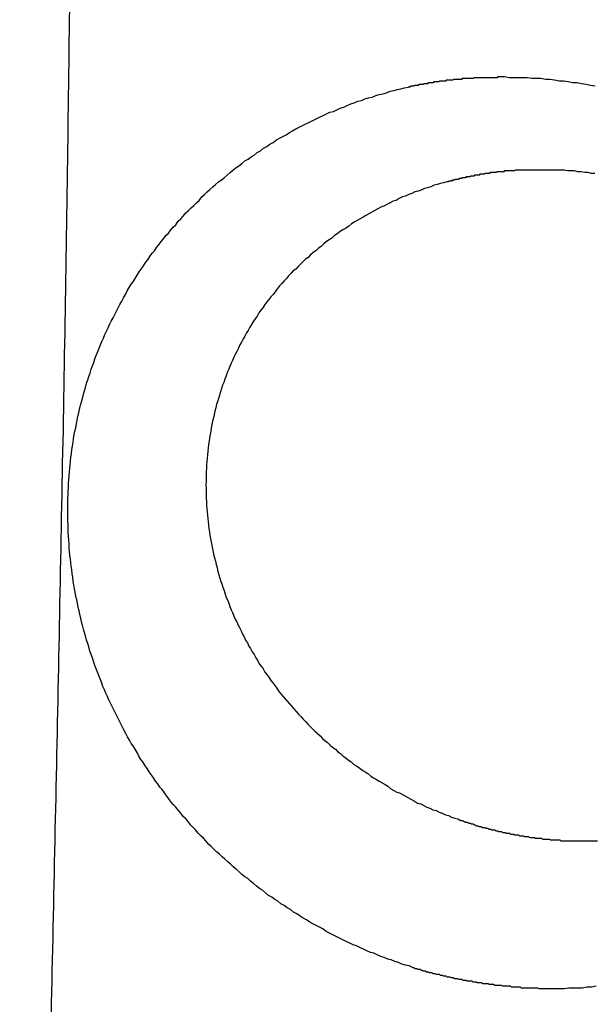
# Model space of a CAD drawing. Header units: millimetres. Extents: x 11979 to 37895, y 18730 to 47884.
# Tile 539 of 656: x 36250.1 to 36250.785, y 43871.835 to 43873.008. Entities that reach past the tile are written whole.
import ezdxf

# ---------------------------------------------------------------- set-up
doc = ezdxf.new("R2010")
doc.units = ezdxf.units.MM
for name, color, linetype in [('-LI-WIDOK', 2, 'Continuous'), ('-WYMIAR', 8, 'Continuous'), ('PROJEKTOWANE', 5, 'Continuous')]:
    doc.layers.add(name, color=color, linetype=linetype)
doc.styles.get("Standard").update_dxf_attribs({"font": 'arial.ttf'})
doc.dimstyles.new('CZA-KROPKA-50', dxfattribs={"dimtxt": 12, "dimasz": 1, "dimexe": 2, "dimexo": 25, "dimgap": 4, "dimtad": 1, "dimdec": 1, "dimrnd": 0.5, "dimzin": 9, "dimdsep": 46, "dimtxsty": 'Standard', "dimblk": 'CZA-KROPKA', "dimblk1": 'CZA-KROPKA', "dimblk2": 'CZA-KROPKA', "dimsah": 1, "dimcen": -20, "dimse1": 1, "dimse2": 1, "dimclrd": 8, "dimclre": 8, "dimclrt": 9, "dimadec": 0, "dimazin": 0, "dimtfac": 1, "dimtdec": 1, "dimtmove": 1, "dimatfit": 3, "dimldrblk": 'CZA-KROPKA', "dimfxl": 1, "dimtolj": 1, "dimtzin": 9, "dimarcsym": 0})

# ---------------------------------------------------------------- blocks, each defined once
blk = doc.blocks.new('CZA-KROPKA')
at = {"layer": '-WYMIAR', "linetype": 'ByBlock'}
for p, q in [((0, 10), (0, -10)), ((5, 0), (-5, 0))]:
    blk.add_line(p, q, dxfattribs=at)
at = {"layer": '-WYMIAR', "linetype": 'ByBlock', "const_width": 2.5}
blk.add_lwpolyline([(-1.25, 0, 1), (1.25, 0, 1)], format="xyb", close=True, dxfattribs=at)
blk = doc.blocks.new('*D2741')
at = {"layer": '-LI-WIDOK', "color": 8, "lineweight": -2}
blk.add_line((36466.8966, 45107.4301), (36466.8966, 43687.4301), dxfattribs=at)
at = {"layer": 'Defpoints', "color": 0}
for p in [(35203.3994, 45108.4301), (36312.9262, 43686.4301), (36466.8966, 43686.4301)]:
    blk.add_point(p, dxfattribs=at)
at = {"layer": '-LI-WIDOK', "color": 8, "lineweight": -2}
for p, rotation in [((36466.8966, 45108.4301), 90), ((36466.8966, 43686.4301), 270)]:
    blk.add_blockref('CZA-KROPKA', p, dxfattribs=dict(at, rotation=rotation))
at = {"layer": '-LI-WIDOK', "color": 9, "insert": (36456.872, 44397.4301), "char_height": 12, "attachment_point": 5, "rotation": 90}
blk.add_mtext('\\A1;1422', dxfattribs=at)
blk = doc.blocks.new('*D2762')
at = {"layer": '-LI-WIDOK', "color": 8, "lineweight": -2}
blk.add_line((34613.9262, 43532.4629), (36311.9262, 43532.4629), dxfattribs=at)
at = {"layer": 'Defpoints', "color": 0}
for p in [(34612.9262, 43960.4735), (36312.9262, 43636.4735), (36312.9262, 43532.4629)]:
    blk.add_point(p, dxfattribs=at)
at = {"layer": '-LI-WIDOK', "color": 8, "lineweight": -2, "rotation": 180}
blk.add_blockref('CZA-KROPKA', (34612.9262, 43532.4629), dxfattribs=at)
at = {"layer": '-LI-WIDOK', "color": 8, "lineweight": -2}
blk.add_blockref('CZA-KROPKA', (36312.9262, 43532.4629), dxfattribs=at)
at = {"layer": '-LI-WIDOK', "color": 9, "insert": (35462.9262, 43542.5898), "char_height": 12, "attachment_point": 5}
blk.add_mtext('\\A1;1700', dxfattribs=at)
blk = doc.blocks.new('*D2763')
at = {"layer": '-LI-WIDOK', "color": 8, "lineweight": -2}
blk.add_line((34132.9262, 43502.2041), (36311.9262, 43502.2041), dxfattribs=at)
at = {"layer": 'Defpoints', "color": 0}
for p in [(34131.9262, 43960.4735), (36312.9262, 43636.4735), (36312.9262, 43502.2041)]:
    blk.add_point(p, dxfattribs=at)
at = {"layer": '-LI-WIDOK', "color": 8, "lineweight": -2, "rotation": 180}
blk.add_blockref('CZA-KROPKA', (34131.9262, 43502.2041), dxfattribs=at)
at = {"layer": '-LI-WIDOK', "color": 8, "lineweight": -2}
blk.add_blockref('CZA-KROPKA', (36312.9262, 43502.2041), dxfattribs=at)
at = {"layer": '-LI-WIDOK', "color": 9, "insert": (35222.4262, 43512.331), "char_height": 12, "attachment_point": 5}
blk.add_mtext('\\A1;2181', dxfattribs=at)
blk = doc.blocks.new('Pisuar NOVA PRO ze zintegrowanym ceramicznym sitkiem')
for points in [[(0.024243, -0.24193, 0), (0.024243, -0.241876, 0), (0.024243, -0.241822, 0), (0.024243, -0.241769, 0), (0.024253, -0.241715, 0), (0.024253, -0.241661, 0), (0.024253, -0.241607, 0), (0.024253, -0.241553, 0), (0.024263, -0.241499, 0), (0.024263, -0.241445, 0), (0.024273, -0.241391, 0)], [(0.034993, -0.241403, 0), (0.035003, -0.241457, 0), (0.035013, -0.24151, 0), (0.035023, -0.241563, 0), (0.035033, -0.241617, 0), (0.035033, -0.241671, 0), (0.035043, -0.241724, 0), (0.035053, -0.241778, 0), (0.035053, -0.241832, 0), (0.035063, -0.241886, 0), (0.035073, -0.24194, 0), (0.035073, -0.241994, 0), (0.035083, -0.242048, 0), (0.035083, -0.242102, 0), (0.035083, -0.242156, 0), (0.035093, -0.24221, 0), (0.035093, -0.242265, 0), (0.035093, -0.242319, 0), (0.035093, -0.242373, 0), (0.035093, -0.242427, 0), (0.035103, -0.242481, 0), (0.035103, -0.242535, 0)], [(0.026003, -0.241535, 0), (0.026003, -0.241495, 0), (0.026003, -0.241455, 0), (0.026003, -0.241414, 0), (0.026003, -0.241373, 0)], [(0.033953, -0.241404, 0), (0.033953, -0.241445, 0), (0.033963, -0.241486, 0), (0.033963, -0.241526, 0), (0.033973, -0.241567, 0), (0.033973, -0.241608, 0), (0.033983, -0.241649, 0), (0.033983, -0.241689, 0), (0.033983, -0.24173, 0), (0.033993, -0.241771, 0), (0.033993, -0.241812, 0), (0.033993, -0.241853, 0), (0.033993, -0.241894, 0), (0.033993, -0.241935, 0), (0.033993, -0.241976, 0), (0.033993, -0.242017, 0), (0.033993, -0.242058, 0), (0.033993, -0.242099, 0), (0.033993, -0.24214, 0), (0.033993, -0.242181, 0)], [(0.026263, -0.243036, 0), (0.026253, -0.243025, 0), (0.026253, -0.243014, 0), (0.026243, -0.243002, 0), (0.026243, -0.242991, 0), (0.026243, -0.242979, 0), (0.026233, -0.242968, 0), (0.026233, -0.242957, 0), (0.026223, -0.242945, 0), (0.026223, -0.242934, 0), (0.026223, -0.242922, 0), (0.026213, -0.242911, 0), (0.026213, -0.2429, 0), (0.026213, -0.242888, 0), (0.026203, -0.242877, 0), (0.026203, -0.242865, 0), (0.026203, -0.242854, 0), (0.026193, -0.242842, 0), (0.026193, -0.242831, 0), (0.026183, -0.242819, 0), (0.026183, -0.242807, 0), (0.026183, -0.242796, 0), (0.026173, -0.242784, 0), (0.026173, -0.242773, 0), (0.026173, -0.242761, 0), (0.026163, -0.24275, 0), (0.026163, -0.242738, 0), (0.026163, -0.242726, 0), (0.026163, -0.242715, 0), (0.026153, -0.242703, 0), (0.026153, -0.242691, 0), (0.026153, -0.24268, 0), (0.026143, -0.242668, 0), (0.026143, -0.242656, 0), (0.026143, -0.242645, 0), (0.026133, -0.242633, 0), (0.026133, -0.242621, 0), (0.026133, -0.24261, 0), (0.026133, -0.242598, 0), (0.026123, -0.242586, 0), (0.026123, -0.242575, 0), (0.026123, -0.242563, 0), (0.026113, -0.242551, 0), (0.026113, -0.242539, 0), (0.026113, -0.242527, 0), (0.026113, -0.242516, 0), (0.026103, -0.242504, 0), (0.026103, -0.242492, 0), (0.026103, -0.24248, 0), (0.026103, -0.242469, 0), (0.026093, -0.242457, 0), (0.026093, -0.242445, 0), (0.026093, -0.242433, 0), (0.026093, -0.242421, 0), (0.026083, -0.242409, 0), (0.026083, -0.242398, 0), (0.026083, -0.242386, 0), (0.026083, -0.242374, 0), (0.026073, -0.242362, 0), (0.026073, -0.24235, 0), (0.026073, -0.242338, 0), (0.026073, -0.242326, 0), (0.026073, -0.242314, 0), (0.026063, -0.242303, 0), (0.026063, -0.242291, 0), (0.026063, -0.242279, 0), (0.026063, -0.242267, 0), (0.026063, -0.242255, 0), (0.026053, -0.242243, 0), (0.026053, -0.242231, 0), (0.026053, -0.242219, 0), (0.026053, -0.242207, 0), (0.026053, -0.242195, 0), (0.026043, -0.242183, 0), (0.026043, -0.242171, 0), (0.026043, -0.242159, 0), (0.026043, -0.242147, 0), (0.026043, -0.242136, 0), (0.026043, -0.242124, 0), (0.026033, -0.242112, 0), (0.026033, -0.2421, 0), (0.026033, -0.242088, 0), (0.026033, -0.242076, 0), (0.026033, -0.242064, 0), (0.026033, -0.242052, 0), (0.026033, -0.24204, 0), (0.026023, -0.242028, 0), (0.026023, -0.242016, 0), (0.026023, -0.242004, 0), (0.026023, -0.241992, 0), (0.026023, -0.24198, 0), (0.026023, -0.241968, 0), (0.026023, -0.241956, 0), (0.026023, -0.241944, 0), (0.026013, -0.241932, 0), (0.026013, -0.24192, 0), (0.026013, -0.241908, 0), (0.026013, -0.241896, 0), (0.026013, -0.241884, 0), (0.026013, -0.241872, 0), (0.026013, -0.24186, 0), (0.026013, -0.241848, 0), (0.026013, -0.241836, 0), (0.026013, -0.241824, 0), (0.026003, -0.241812, 0), (0.026003, -0.2418, 0), (0.026003, -0.241788, 0), (0.026003, -0.241776, 0), (0.026003, -0.241764, 0), (0.026003, -0.241752, 0), (0.026003, -0.24174, 0), (0.026003, -0.241728, 0), (0.026003, -0.241716, 0), (0.026003, -0.241704, 0), (0.026003, -0.241691, 0), (0.026003, -0.241679, 0), (0.026003, -0.241667, 0), (0.026003, -0.241655, 0), (0.026003, -0.241643, 0), (0.026003, -0.241631, 0), (0.026003, -0.241619, 0), (0.026003, -0.241607, 0), (0.026003, -0.241595, 0), (0.026003, -0.241583, 0), (0.026003, -0.241571, 0), (0.026003, -0.241559, 0), (0.026003, -0.241547, 0), (0.026003, -0.241535, 0)], [(0.024493, -0.243577, 0), (0.024493, -0.243564, 0), (0.024483, -0.243552, 0), (0.024483, -0.243539, 0), (0.024483, -0.243527, 0), (0.024473, -0.243514, 0), (0.024473, -0.243501, 0), (0.024473, -0.243489, 0), (0.024463, -0.243476, 0), (0.024463, -0.243464, 0), (0.024453, -0.243451, 0), (0.024453, -0.243438, 0), (0.024453, -0.243426, 0), (0.024443, -0.243413, 0), (0.024443, -0.2434, 0), (0.024443, -0.243388, 0), (0.024433, -0.243375, 0), (0.024433, -0.243362, 0), (0.024433, -0.243349, 0), (0.024423, -0.243337, 0), (0.024423, -0.243324, 0), (0.024423, -0.243311, 0), (0.024413, -0.243298, 0), (0.024413, -0.243286, 0), (0.024413, -0.243273, 0), (0.024413, -0.24326, 0), (0.024403, -0.243247, 0), (0.024403, -0.243234, 0), (0.024403, -0.243222, 0), (0.024393, -0.243209, 0), (0.024393, -0.243196, 0), (0.024393, -0.243183, 0), (0.024383, -0.24317, 0), (0.024383, -0.243157, 0), (0.024383, -0.243145, 0), (0.024383, -0.243132, 0), (0.024373, -0.243119, 0), (0.024373, -0.243106, 0), (0.024373, -0.243093, 0), (0.024363, -0.24308, 0), (0.024363, -0.243067, 0), (0.024363, -0.243054, 0), (0.024363, -0.243041, 0), (0.024353, -0.243028, 0), (0.024353, -0.243016, 0), (0.024353, -0.243003, 0), (0.024353, -0.24299, 0), (0.024343, -0.242977, 0), (0.024343, -0.242964, 0), (0.024343, -0.242951, 0), (0.024343, -0.242938, 0), (0.024333, -0.242925, 0), (0.024333, -0.242912, 0), (0.024333, -0.242899, 0), (0.024333, -0.242886, 0), (0.024333, -0.242873, 0), (0.024323, -0.24286, 0), (0.024323, -0.242847, 0), (0.024323, -0.242834, 0), (0.024323, -0.242821, 0), (0.024313, -0.242808, 0), (0.024313, -0.242795, 0), (0.024313, -0.242782, 0), (0.024313, -0.242769, 0), (0.024313, -0.242756, 0), (0.024303, -0.242743, 0), (0.024303, -0.24273, 0), (0.024303, -0.242717, 0), (0.024303, -0.242704, 0), (0.024303, -0.242691, 0), (0.024303, -0.242677, 0), (0.024293, -0.242664, 0), (0.024293, -0.242651, 0), (0.024293, -0.242638, 0), (0.024293, -0.242625, 0), (0.024293, -0.242612, 0), (0.024283, -0.242599, 0), (0.024283, -0.242586, 0), (0.024283, -0.242573, 0), (0.024283, -0.24256, 0), (0.024283, -0.242547, 0), (0.024283, -0.242534, 0), (0.024283, -0.24252, 0), (0.024273, -0.242507, 0), (0.024273, -0.242494, 0), (0.024273, -0.242481, 0), (0.024273, -0.242468, 0), (0.024273, -0.242455, 0), (0.024273, -0.242442, 0), (0.024273, -0.242429, 0), (0.024273, -0.242416, 0), (0.024263, -0.242402, 0), (0.024263, -0.242389, 0), (0.024263, -0.242376, 0), (0.024263, -0.242363, 0), (0.024263, -0.24235, 0), (0.024263, -0.242337, 0), (0.024263, -0.242324, 0), (0.024263, -0.242311, 0), (0.024263, -0.242297, 0), (0.024253, -0.242284, 0), (0.024253, -0.242271, 0), (0.024253, -0.242258, 0), (0.024253, -0.242245, 0), (0.024253, -0.242232, 0), (0.024253, -0.242219, 0), (0.024253, -0.242205, 0), (0.024253, -0.242192, 0), (0.024253, -0.242179, 0), (0.024253, -0.242166, 0), (0.024253, -0.242153, 0), (0.024253, -0.24214, 0), (0.024253, -0.242127, 0), (0.024253, -0.242114, 0), (0.024253, -0.2421, 0), (0.024253, -0.242087, 0), (0.024243, -0.242074, 0), (0.024243, -0.242061, 0), (0.024243, -0.242048, 0), (0.024243, -0.242035, 0), (0.024243, -0.242022, 0), (0.024243, -0.242008, 0), (0.024243, -0.241995, 0), (0.024243, -0.241982, 0), (0.024243, -0.241969, 0), (0.024243, -0.241956, 0), (0.024243, -0.241943, 0), (0.024243, -0.24193, 0)], [(0.033993, -0.242181, 0), (0.033993, -0.242189, 0), (0.033993, -0.242197, 0), (0.033993, -0.242204, 0), (0.033993, -0.242212, 0), (0.033993, -0.24222, 0), (0.033993, -0.242228, 0), (0.033993, -0.242236, 0), (0.033993, -0.242244, 0), (0.033993, -0.242252, 0), (0.033993, -0.24226, 0), (0.033993, -0.242268, 0), (0.033993, -0.242276, 0), (0.033993, -0.242284, 0), (0.033993, -0.242291, 0), (0.033993, -0.242299, 0), (0.033993, -0.242307, 0), (0.033993, -0.242315, 0), (0.033993, -0.242323, 0), (0.033993, -0.242331, 0), (0.033993, -0.242339, 0), (0.033993, -0.242347, 0), (0.033993, -0.242355, 0), (0.033983, -0.242362, 0), (0.033983, -0.24237, 0), (0.033983, -0.242378, 0), (0.033983, -0.242386, 0), (0.033983, -0.242394, 0), (0.033983, -0.242402, 0), (0.033983, -0.24241, 0), (0.033983, -0.242418, 0), (0.033983, -0.242426, 0), (0.033983, -0.242433, 0), (0.033983, -0.242441, 0), (0.033983, -0.242449, 0), (0.033983, -0.242457, 0), (0.033983, -0.242465, 0), (0.033983, -0.242473, 0), (0.033983, -0.242481, 0), (0.033973, -0.242488, 0), (0.033973, -0.242496, 0), (0.033973, -0.242504, 0), (0.033973, -0.242512, 0), (0.033973, -0.24252, 0), (0.033973, -0.242528, 0), (0.033973, -0.242536, 0), (0.033973, -0.242543, 0), (0.033973, -0.242551, 0), (0.033973, -0.242559, 0), (0.033973, -0.242567, 0), (0.033973, -0.242575, 0), (0.033963, -0.242583, 0), (0.033963, -0.24259, 0), (0.033963, -0.242598, 0), (0.033963, -0.242606, 0), (0.033963, -0.242614, 0), (0.033963, -0.242622, 0), (0.033963, -0.24263, 0), (0.033963, -0.242637, 0), (0.033963, -0.242645, 0), (0.033963, -0.242653, 0), (0.033953, -0.242661, 0), (0.033953, -0.242669, 0), (0.033953, -0.242676, 0), (0.033953, -0.242684, 0), (0.033953, -0.242692, 0), (0.033953, -0.2427, 0), (0.033953, -0.242708, 0), (0.033953, -0.242715, 0), (0.033943, -0.242723, 0), (0.033943, -0.242731, 0), (0.033943, -0.242739, 0), (0.033943, -0.242746, 0), (0.033943, -0.242754, 0), (0.033943, -0.242762, 0), (0.033943, -0.24277, 0), (0.033943, -0.242777, 0), (0.033933, -0.242785, 0), (0.033933, -0.242793, 0), (0.033933, -0.242801, 0), (0.033933, -0.242808, 0), (0.033933, -0.242816, 0), (0.033933, -0.242824, 0), (0.033933, -0.242832, 0), (0.033933, -0.242839, 0), (0.033923, -0.242847, 0), (0.033923, -0.242855, 0), (0.033923, -0.242863, 0), (0.033923, -0.24287, 0), (0.033923, -0.242878, 0), (0.033923, -0.242886, 0), (0.033913, -0.242893, 0), (0.033913, -0.242901, 0), (0.033913, -0.242909, 0), (0.033913, -0.242917, 0), (0.033913, -0.242924, 0), (0.033913, -0.242932, 0), (0.033913, -0.24294, 0), (0.033903, -0.242947, 0), (0.033903, -0.242955, 0), (0.033903, -0.242963, 0), (0.033903, -0.24297, 0), (0.033903, -0.242978, 0), (0.033903, -0.242986, 0), (0.033893, -0.242993, 0), (0.033893, -0.243001, 0), (0.033893, -0.243009, 0), (0.033893, -0.243016, 0), (0.033893, -0.243024, 0), (0.033883, -0.243031, 0), (0.033883, -0.243039, 0), (0.033883, -0.243047, 0), (0.033883, -0.243054, 0), (0.033883, -0.243062, 0), (0.033883, -0.24307, 0), (0.033873, -0.243077, 0), (0.033873, -0.243085, 0), (0.033873, -0.243092, 0), (0.033873, -0.2431, 0), (0.033873, -0.243107, 0), (0.033863, -0.243115, 0), (0.033863, -0.243123, 0), (0.033863, -0.24313, 0), (0.033863, -0.243138, 0), (0.033863, -0.243145, 0), (0.033853, -0.243153, 0), (0.033853, -0.24316, 0), (0.033853, -0.243168, 0)], [(0.035103, -0.242535, 0), (0.035103, -0.242544, 0), (0.035103, -0.242553, 0), (0.035103, -0.242562, 0), (0.035093, -0.24257, 0), (0.035093, -0.242579, 0), (0.035093, -0.242588, 0), (0.035093, -0.242596, 0), (0.035093, -0.242605, 0), (0.035093, -0.242614, 0), (0.035093, -0.242622, 0), (0.035093, -0.242631, 0), (0.035093, -0.24264, 0), (0.035093, -0.242649, 0), (0.035093, -0.242657, 0), (0.035093, -0.242666, 0), (0.035093, -0.242675, 0), (0.035093, -0.242683, 0), (0.035093, -0.242692, 0), (0.035093, -0.242701, 0), (0.035093, -0.242709, 0), (0.035093, -0.242718, 0), (0.035093, -0.242727, 0), (0.035093, -0.242736, 0), (0.035093, -0.242744, 0), (0.035093, -0.242753, 0), (0.035093, -0.242762, 0), (0.035093, -0.24277, 0), (0.035093, -0.242779, 0), (0.035093, -0.242788, 0), (0.035093, -0.242796, 0), (0.035093, -0.242805, 0), (0.035093, -0.242814, 0), (0.035093, -0.242822, 0), (0.035093, -0.242831, 0), (0.035093, -0.24284, 0), (0.035093, -0.242848, 0), (0.035083, -0.242857, 0), (0.035083, -0.242866, 0), (0.035083, -0.242874, 0), (0.035083, -0.242883, 0), (0.035083, -0.242892, 0), (0.035083, -0.2429, 0), (0.035083, -0.242909, 0), (0.035083, -0.242918, 0), (0.035083, -0.242926, 0), (0.035083, -0.242935, 0), (0.035083, -0.242944, 0), (0.035083, -0.242952, 0), (0.035083, -0.242961, 0), (0.035083, -0.24297, 0), (0.035083, -0.242978, 0), (0.035083, -0.242987, 0), (0.035073, -0.242996, 0), (0.035073, -0.243004, 0), (0.035073, -0.243013, 0), (0.035073, -0.243022, 0), (0.035073, -0.24303, 0), (0.035073, -0.243039, 0), (0.035073, -0.243047, 0), (0.035073, -0.243056, 0), (0.035073, -0.243065, 0), (0.035073, -0.243073, 0), (0.035073, -0.243082, 0), (0.035073, -0.243091, 0), (0.035063, -0.243099, 0), (0.035063, -0.243108, 0), (0.035063, -0.243117, 0), (0.035063, -0.243125, 0), (0.035063, -0.243134, 0), (0.035063, -0.243142, 0), (0.035063, -0.243151, 0), (0.035063, -0.24316, 0), (0.035063, -0.243168, 0), (0.035063, -0.243177, 0), (0.035053, -0.243185, 0), (0.035053, -0.243194, 0), (0.035053, -0.243203, 0), (0.035053, -0.243211, 0), (0.035053, -0.24322, 0), (0.035053, -0.243228, 0), (0.035053, -0.243237, 0), (0.035053, -0.243245, 0), (0.035053, -0.243254, 0), (0.035043, -0.243263, 0), (0.035043, -0.243271, 0), (0.035043, -0.24328, 0), (0.035043, -0.243288, 0), (0.035043, -0.243297, 0), (0.035043, -0.243305, 0), (0.035043, -0.243314, 0), (0.035043, -0.243323, 0), (0.035033, -0.243331, 0), (0.035033, -0.24334, 0), (0.035033, -0.243348, 0), (0.035033, -0.243357, 0), (0.035033, -0.243365, 0), (0.035033, -0.243374, 0), (0.035033, -0.243382, 0), (0.035033, -0.243391, 0), (0.035023, -0.2434, 0), (0.035023, -0.243408, 0), (0.035023, -0.243417, 0), (0.035023, -0.243425, 0), (0.035023, -0.243434, 0), (0.035023, -0.243442, 0), (0.035013, -0.243451, 0), (0.035013, -0.243459, 0), (0.035013, -0.243468, 0), (0.035013, -0.243476, 0), (0.035013, -0.243485, 0), (0.035013, -0.243493, 0), (0.035013, -0.243502, 0), (0.035003, -0.24351, 0), (0.035003, -0.243519, 0), (0.035003, -0.243527, 0), (0.035003, -0.243536, 0), (0.035003, -0.243544, 0), (0.035003, -0.243553, 0), (0.034993, -0.243561, 0), (0.034993, -0.243569, 0), (0.034993, -0.243578, 0), (0.034993, -0.243586, 0), (0.034993, -0.243595, 0), (0.034993, -0.243603, 0), (0.034983, -0.243612, 0), (0.034983, -0.24362, 0), (0.034983, -0.243629, 0)], [(0.033853, -0.243169, 0), (0.033843, -0.243207, 0), (0.033833, -0.243246, 0), (0.033823, -0.243284, 0), (0.033813, -0.243322, 0), (0.033793, -0.24336, 0), (0.033783, -0.243398, 0), (0.033773, -0.243436, 0), (0.033753, -0.243474, 0), (0.033743, -0.243512, 0), (0.033733, -0.243549, 0), (0.033713, -0.243587, 0), (0.033703, -0.243624, 0), (0.033683, -0.243662, 0), (0.033673, -0.243699, 0), (0.033653, -0.243736, 0), (0.033633, -0.243773, 0), (0.033623, -0.24381, 0), (0.033603, -0.243846, 0), (0.033583, -0.243883, 0), (0.033563, -0.243919, 0), (0.033553, -0.243955, 0), (0.033533, -0.243991, 0), (0.033513, -0.244027, 0), (0.033493, -0.244063, 0), (0.033473, -0.244098, 0), (0.033453, -0.244133, 0), (0.033433, -0.244168, 0), (0.033413, -0.244203, 0), (0.033393, -0.244238, 0), (0.033373, -0.244273, 0), (0.033353, -0.244307, 0), (0.033323, -0.244341, 0), (0.033303, -0.244375, 0), (0.033283, -0.244408, 0), (0.033263, -0.244442, 0), (0.033233, -0.244475, 0), (0.033213, -0.244508, 0), (0.033183, -0.244541, 0), (0.033163, -0.244573, 0), (0.033143, -0.244605, 0), (0.033113, -0.244637, 0), (0.033083, -0.244669, 0), (0.033063, -0.2447, 0), (0.033033, -0.244731, 0), (0.033013, -0.244762, 0), (0.032983, -0.244793, 0), (0.032953, -0.244823, 0), (0.032933, -0.244853, 0), (0.032903, -0.244883, 0), (0.032873, -0.244912, 0), (0.032843, -0.244941, 0), (0.032813, -0.24497, 0), (0.032793, -0.244999, 0), (0.032763, -0.245027, 0), (0.032733, -0.245055, 0), (0.032703, -0.245082, 0), (0.032673, -0.245109, 0), (0.032643, -0.245136, 0), (0.032613, -0.245163, 0), (0.032583, -0.245189, 0), (0.032543, -0.245214, 0), (0.032513, -0.24524, 0), (0.032483, -0.245265, 0), (0.032453, -0.24529, 0), (0.032423, -0.245314, 0), (0.032393, -0.245338, 0), (0.032353, -0.245362, 0), (0.032323, -0.245385, 0), (0.032293, -0.245408, 0), (0.032253, -0.245431, 0), (0.032223, -0.245453, 0), (0.032193, -0.245475, 0), (0.032153, -0.245496, 0), (0.032123, -0.245517, 0), (0.032083, -0.245538, 0), (0.032053, -0.245558, 0), (0.032013, -0.245578, 0), (0.031983, -0.245597, 0), (0.031943, -0.245617, 0), (0.031913, -0.245635, 0), (0.031873, -0.245654, 0), (0.031833, -0.245672, 0), (0.031803, -0.245689, 0), (0.031763, -0.245706, 0), (0.031723, -0.245723, 0), (0.031693, -0.245739, 0), (0.031653, -0.245755, 0), (0.031613, -0.245771, 0), (0.031583, -0.245786, 0), (0.031543, -0.245801, 0), (0.031503, -0.245815, 0), (0.031463, -0.245829, 0), (0.031433, -0.245842, 0), (0.031393, -0.245855, 0), (0.031353, -0.245868, 0), (0.031313, -0.24588, 0), (0.031273, -0.245891, 0), (0.031233, -0.245903, 0), (0.031203, -0.245913, 0), (0.031163, -0.245924, 0), (0.031123, -0.245934, 0), (0.031083, -0.245943, 0), (0.031043, -0.245952, 0), (0.031003, -0.245961, 0), (0.030963, -0.245969, 0), (0.030923, -0.245977, 0), (0.030883, -0.245984, 0), (0.030843, -0.245991, 0), (0.030803, -0.245997, 0), (0.030763, -0.246003, 0), (0.030723, -0.246008, 0), (0.030683, -0.246013, 0), (0.030643, -0.246018, 0), (0.030603, -0.246022, 0), (0.030563, -0.246026, 0), (0.030523, -0.246029, 0), (0.030483, -0.246032, 0), (0.030443, -0.246034, 0), (0.030403, -0.246036, 0), (0.030363, -0.246038, 0), (0.030323, -0.246039, 0), (0.030283, -0.246039, 0), (0.030243, -0.24604, 0), (0.030203, -0.246039, 0), (0.030163, -0.246039, 0), (0.030123, -0.246038, 0), (0.030083, -0.246036, 0), (0.030043, -0.246034, 0), (0.030003, -0.246032, 0), (0.029963, -0.246029, 0), (0.029923, -0.246026, 0), (0.029883, -0.246022, 0), (0.029843, -0.246018, 0), (0.029803, -0.246014, 0), (0.029763, -0.246009, 0), (0.029723, -0.246004, 0), (0.029683, -0.245998, 0), (0.029643, -0.245992, 0), (0.029603, -0.245985, 0), (0.029563, -0.245978, 0), (0.029523, -0.245971, 0), (0.029483, -0.245963, 0), (0.029443, -0.245955, 0), (0.029403, -0.245946, 0), (0.029373, -0.245937, 0), (0.029333, -0.245928, 0), (0.029293, -0.245918, 0), (0.029253, -0.245908, 0), (0.029213, -0.245897, 0), (0.029173, -0.245886, 0), (0.029133, -0.245875, 0), (0.029093, -0.245863, 0), (0.029063, -0.245851, 0), (0.029023, -0.245838, 0), (0.028983, -0.245825, 0), (0.028943, -0.245812, 0), (0.028903, -0.245798, 0), (0.028873, -0.245784, 0), (0.028833, -0.245769, 0), (0.028793, -0.245754, 0), (0.028753, -0.245739, 0), (0.028723, -0.245723, 0), (0.028683, -0.245707, 0), (0.028643, -0.245691, 0), (0.028613, -0.245674, 0), (0.028573, -0.245657, 0), (0.028543, -0.24564, 0), (0.028503, -0.245622, 0), (0.028463, -0.245604, 0), (0.028433, -0.245585, 0), (0.028393, -0.245567, 0), (0.028363, -0.245547, 0), (0.028323, -0.245528, 0), (0.028293, -0.245508, 0), (0.028253, -0.245488, 0), (0.028223, -0.245467, 0), (0.028183, -0.245447, 0), (0.028153, -0.245425, 0), (0.028113, -0.245404, 0), (0.028083, -0.245382, 0), (0.028053, -0.24536, 0), (0.028013, -0.245337, 0), (0.027983, -0.245315, 0), (0.027953, -0.245292, 0), (0.027913, -0.245268, 0), (0.027883, -0.245245, 0), (0.027853, -0.245221, 0), (0.027823, -0.245196, 0), (0.027783, -0.245172, 0), (0.027753, -0.245147, 0), (0.027723, -0.245121, 0), (0.027693, -0.245096, 0), (0.027663, -0.24507, 0), (0.027633, -0.245044, 0), (0.027603, -0.245018, 0), (0.027573, -0.244991, 0), (0.027543, -0.244964, 0), (0.027513, -0.244937, 0), (0.027483, -0.24491, 0), (0.027453, -0.244882, 0), (0.027423, -0.244854, 0), (0.027393, -0.244826, 0), (0.027363, -0.244797, 0), (0.027333, -0.244768, 0), (0.027303, -0.244739, 0), (0.027283, -0.24471, 0), (0.027253, -0.24468, 0), (0.027223, -0.244651, 0), (0.027193, -0.244621, 0), (0.027173, -0.24459, 0), (0.027143, -0.24456, 0), (0.027113, -0.244529, 0), (0.027093, -0.244498, 0), (0.027063, -0.244467, 0), (0.027043, -0.244436, 0), (0.027013, -0.244404, 0), (0.026993, -0.244372, 0), (0.026963, -0.24434, 0), (0.026943, -0.244308, 0), (0.026913, -0.244276, 0), (0.026893, -0.244243, 0), (0.026873, -0.24421, 0), (0.026843, -0.244177, 0), (0.026823, -0.244144, 0), (0.026803, -0.244111, 0), (0.026773, -0.244077, 0), (0.026753, -0.244043, 0), (0.026733, -0.244009, 0), (0.026713, -0.243975, 0), (0.026693, -0.243941, 0), (0.026673, -0.243906, 0), (0.026653, -0.243872, 0), (0.026623, -0.243837, 0), (0.026603, -0.243802, 0), (0.026583, -0.243767, 0), (0.026573, -0.243732, 0), (0.026553, -0.243696, 0), (0.026533, -0.243661, 0), (0.026513, -0.243625, 0), (0.026493, -0.243589, 0), (0.026473, -0.243553, 0), (0.026453, -0.243517, 0), (0.026443, -0.243481, 0), (0.026423, -0.243444, 0), (0.026403, -0.243408, 0), (0.026393, -0.243371, 0), (0.026373, -0.243335, 0), (0.026363, -0.243298, 0), (0.026343, -0.243261, 0), (0.026333, -0.243224, 0), (0.026313, -0.243186, 0), (0.026303, -0.243149, 0), (0.026283, -0.243112, 0), (0.026273, -0.243074, 0), (0.026263, -0.243037, 0)], [(0.024493, -0.243578, 0), (0.024513, -0.24362, 0), (0.024523, -0.243663, 0), (0.024533, -0.243705, 0), (0.024553, -0.243747, 0), (0.024563, -0.243789, 0), (0.024583, -0.243831, 0), (0.024593, -0.243873, 0), (0.024613, -0.243915, 0), (0.024623, -0.243957, 0), (0.024643, -0.243998, 0), (0.024663, -0.24404, 0), (0.024673, -0.244081, 0), (0.024693, -0.244122, 0), (0.024713, -0.244164, 0), (0.024733, -0.244205, 0), (0.024753, -0.244246, 0), (0.024763, -0.244286, 0), (0.024783, -0.244327, 0), (0.024803, -0.244368, 0), (0.024823, -0.244408, 0), (0.024843, -0.244448, 0), (0.024863, -0.244488, 0), (0.024883, -0.244528, 0), (0.024903, -0.244568, 0), (0.024923, -0.244608, 0), (0.024953, -0.244647, 0), (0.024973, -0.244687, 0), (0.024993, -0.244726, 0), (0.025013, -0.244765, 0), (0.025033, -0.244804, 0), (0.025063, -0.244842, 0), (0.025083, -0.244881, 0), (0.025103, -0.244919, 0), (0.025133, -0.244957, 0), (0.025153, -0.244995, 0), (0.025183, -0.245033, 0), (0.025203, -0.245071, 0), (0.025233, -0.245108, 0), (0.025253, -0.245146, 0), (0.025283, -0.245183, 0), (0.025303, -0.24522, 0), (0.025333, -0.245256, 0), (0.025353, -0.245293, 0), (0.025383, -0.245329, 0), (0.025413, -0.245365, 0), (0.025433, -0.245401, 0), (0.025463, -0.245437, 0), (0.025493, -0.245472, 0), (0.025523, -0.245508, 0), (0.025553, -0.245543, 0), (0.025573, -0.245577, 0), (0.025603, -0.245612, 0), (0.025633, -0.245646, 0), (0.025663, -0.24568, 0), (0.025693, -0.245714, 0), (0.025723, -0.245748, 0), (0.025753, -0.245781, 0), (0.025783, -0.245815, 0), (0.025813, -0.245847, 0), (0.025843, -0.24588, 0), (0.025873, -0.245913, 0), (0.025903, -0.245945, 0), (0.025933, -0.245977, 0), (0.025963, -0.246008, 0), (0.026003, -0.24604, 0), (0.026033, -0.246071, 0), (0.026063, -0.246102, 0), (0.026093, -0.246133, 0), (0.026133, -0.246163, 0), (0.026163, -0.246193, 0), (0.026193, -0.246223, 0), (0.026233, -0.246253, 0), (0.026263, -0.246282, 0), (0.026293, -0.246312, 0), (0.026333, -0.246341, 0), (0.026363, -0.246369, 0), (0.026403, -0.246398, 0), (0.026433, -0.246426, 0), (0.026463, -0.246453, 0), (0.026503, -0.246481, 0), (0.026533, -0.246508, 0), (0.026573, -0.246535, 0), (0.026613, -0.246562, 0), (0.026643, -0.246589, 0), (0.026683, -0.246615, 0), (0.026713, -0.246641, 0), (0.026753, -0.246667, 0), (0.026793, -0.246692, 0), (0.026823, -0.246717, 0), (0.026863, -0.246742, 0), (0.026903, -0.246767, 0), (0.026943, -0.246791, 0), (0.026973, -0.246815, 0), (0.027013, -0.246839, 0), (0.027053, -0.246862, 0), (0.027093, -0.246885, 0), (0.027133, -0.246908, 0), (0.027163, -0.246931, 0), (0.027203, -0.246953, 0), (0.027243, -0.246975, 0), (0.027283, -0.246996, 0), (0.027323, -0.247018, 0), (0.027363, -0.247039, 0), (0.027403, -0.24706, 0), (0.027443, -0.24708, 0), (0.027483, -0.2471, 0), (0.027523, -0.24712, 0), (0.027563, -0.24714, 0), (0.027603, -0.247159, 0), (0.027643, -0.247178, 0), (0.027683, -0.247196, 0), (0.027723, -0.247215, 0), (0.027763, -0.247233, 0), (0.027803, -0.24725, 0), (0.027843, -0.247268, 0), (0.027893, -0.247285, 0), (0.027933, -0.247301, 0), (0.027973, -0.247318, 0), (0.028013, -0.247334, 0), (0.028053, -0.247349, 0), (0.028093, -0.247365, 0), (0.028143, -0.24738, 0), (0.028183, -0.247394, 0), (0.028223, -0.247409, 0), (0.028263, -0.247423, 0), (0.028313, -0.247436, 0), (0.028353, -0.247449, 0), (0.028393, -0.247462, 0), (0.028443, -0.247475, 0), (0.028483, -0.247487, 0), (0.028523, -0.247499, 0), (0.028573, -0.247511, 0), (0.028613, -0.247522, 0), (0.028653, -0.247533, 0), (0.028703, -0.247543, 0), (0.028743, -0.247553, 0), (0.028783, -0.247563, 0), (0.028833, -0.247572, 0), (0.028873, -0.247581, 0), (0.028913, -0.24759, 0), (0.028963, -0.247598, 0), (0.029003, -0.247606, 0), (0.029053, -0.247614, 0), (0.029093, -0.247621, 0), (0.029143, -0.247628, 0), (0.029183, -0.247634, 0), (0.029233, -0.24764, 0), (0.029273, -0.247646, 0), (0.029313, -0.247651, 0), (0.029363, -0.247656, 0), (0.029403, -0.247661, 0), (0.029453, -0.247665, 0), (0.029493, -0.247669, 0), (0.029543, -0.247672, 0), (0.029583, -0.247676, 0), (0.029633, -0.247678, 0), (0.029673, -0.247681, 0), (0.029723, -0.247683, 0), (0.029763, -0.247684, 0), (0.029813, -0.247686, 0), (0.029853, -0.247686, 0), (0.029903, -0.247687, 0), (0.029943, -0.247687, 0), (0.029993, -0.247687, 0), (0.030033, -0.247686, 0), (0.030083, -0.247685, 0), (0.030123, -0.247684, 0), (0.030173, -0.247682, 0), (0.030213, -0.24768, 0), (0.030263, -0.247677, 0), (0.030303, -0.247674, 0), (0.030353, -0.247671, 0), (0.030393, -0.247667, 0), (0.030443, -0.247663, 0), (0.030483, -0.247659, 0), (0.030523, -0.247654, 0), (0.030573, -0.247649, 0), (0.030613, -0.247643, 0), (0.030663, -0.247637, 0), (0.030703, -0.247631, 0), (0.030753, -0.247624, 0), (0.030793, -0.247617, 0), (0.030843, -0.24761, 0), (0.030883, -0.247602, 0), (0.030923, -0.247593, 0), (0.030973, -0.247585, 0), (0.031013, -0.247576, 0), (0.031063, -0.247566, 0), (0.031103, -0.247556, 0), (0.031143, -0.247546, 0), (0.031193, -0.247535, 0), (0.031233, -0.247524, 0), (0.031273, -0.247513, 0), (0.031323, -0.247501, 0), (0.031363, -0.247489, 0), (0.031403, -0.247476, 0), (0.031453, -0.247464, 0), (0.031493, -0.24745, 0), (0.031533, -0.247437, 0), (0.031573, -0.247422, 0), (0.031623, -0.247408, 0), (0.031663, -0.247393, 0), (0.031703, -0.247378, 0), (0.031743, -0.247363, 0), (0.031783, -0.247347, 0), (0.031833, -0.24733, 0), (0.031873, -0.247314, 0), (0.031913, -0.247297, 0), (0.031953, -0.24728, 0), (0.031993, -0.247262, 0), (0.032033, -0.247244, 0), (0.032073, -0.247225, 0), (0.032113, -0.247207, 0), (0.032153, -0.247188, 0), (0.032193, -0.247168, 0), (0.032233, -0.247148, 0), (0.032273, -0.247128, 0), (0.032313, -0.247108, 0), (0.032353, -0.247087, 0), (0.032393, -0.247066, 0), (0.032433, -0.247044, 0), (0.032473, -0.247022, 0), (0.032513, -0.247, 0), (0.032553, -0.246978, 0), (0.032593, -0.246955, 0), (0.032633, -0.246932, 0), (0.032663, -0.246908, 0), (0.032703, -0.246884, 0), (0.032743, -0.24686, 0), (0.032783, -0.246835, 0), (0.032813, -0.246811, 0), (0.032853, -0.246785, 0), (0.032893, -0.24676, 0), (0.032923, -0.246734, 0), (0.032963, -0.246708, 0), (0.033003, -0.246682, 0), (0.033033, -0.246655, 0), (0.033073, -0.246628, 0), (0.033103, -0.2466, 0), (0.033143, -0.246573, 0), (0.033173, -0.246545, 0), (0.033213, -0.246517, 0), (0.033243, -0.246488, 0), (0.033283, -0.246459, 0), (0.033313, -0.24643, 0), (0.033343, -0.2464, 0), (0.033383, -0.246371, 0), (0.033413, -0.246341, 0), (0.033443, -0.24631, 0), (0.033483, -0.24628, 0), (0.033513, -0.246249, 0), (0.033543, -0.246218, 0), (0.033573, -0.246186, 0), (0.033603, -0.246154, 0), (0.033633, -0.246122, 0), (0.033673, -0.24609, 0), (0.033703, -0.246058, 0), (0.033733, -0.246025, 0), (0.033763, -0.245992, 0), (0.033793, -0.245958, 0), (0.033823, -0.245925, 0), (0.033853, -0.245891, 0), (0.033873, -0.245857, 0), (0.033903, -0.245822, 0), (0.033933, -0.245788, 0), (0.033963, -0.245753, 0), (0.033993, -0.245718, 0), (0.034023, -0.245682, 0), (0.034043, -0.245647, 0), (0.034073, -0.245611, 0), (0.034103, -0.245575, 0), (0.034123, -0.245538, 0), (0.034153, -0.245502, 0), (0.034173, -0.245465, 0), (0.034203, -0.245428, 0), (0.034223, -0.245391, 0), (0.034253, -0.245353, 0), (0.034273, -0.245316, 0), (0.034303, -0.245278, 0), (0.034323, -0.24524, 0), (0.034353, -0.245201, 0), (0.034373, -0.245163, 0), (0.034393, -0.245124, 0), (0.034413, -0.245085, 0), (0.034443, -0.245046, 0), (0.034463, -0.245007, 0), (0.034483, -0.244967, 0), (0.034503, -0.244928, 0), (0.034523, -0.244888, 0), (0.034543, -0.244848, 0), (0.034563, -0.244808, 0), (0.034583, -0.244767, 0), (0.034603, -0.244727, 0), (0.034623, -0.244686, 0), (0.034643, -0.244645, 0), (0.034663, -0.244604, 0), (0.034683, -0.244563, 0), (0.034693, -0.244522, 0), (0.034713, -0.244481, 0), (0.034733, -0.244439, 0), (0.034743, -0.244397, 0), (0.034763, -0.244356, 0), (0.034783, -0.244314, 0), (0.034793, -0.244272, 0), (0.034813, -0.244229, 0), (0.034823, -0.244187, 0), (0.034843, -0.244145, 0), (0.034853, -0.244102, 0), (0.034863, -0.24406, 0), (0.034883, -0.244017, 0), (0.034893, -0.243974, 0), (0.034903, -0.243931, 0), (0.034913, -0.243888, 0), (0.034933, -0.243845, 0), (0.034943, -0.243802, 0), (0.034953, -0.243759, 0), (0.034963, -0.243716, 0), (0.034973, -0.243672, 0), (0.034983, -0.243629, 0)], [(0.035913, -0.247668, 0), (0.035783, -0.247669, 0), (0.035653, -0.247671, 0), (0.035523, -0.247673, 0), (0.035403, -0.247674, 0), (0.035273, -0.247676, 0), (0.035143, -0.247678, 0), (0.035013, -0.247679, 0), (0.034883, -0.247681, 0), (0.034753, -0.247683, 0), (0.034623, -0.247685, 0), (0.034493, -0.247686, 0), (0.034373, -0.247688, 0), (0.034243, -0.24769, 0), (0.034113, -0.247692, 0), (0.033983, -0.247694, 0), (0.033853, -0.247696, 0), (0.033723, -0.247698, 0), (0.033593, -0.2477, 0), (0.033463, -0.247702, 0), (0.033343, -0.247703, 0), (0.033213, -0.247705, 0), (0.033083, -0.247708, 0), (0.032953, -0.24771, 0), (0.032823, -0.247712, 0), (0.032693, -0.247714, 0), (0.032563, -0.247716, 0), (0.032433, -0.247718, 0), (0.032313, -0.24772, 0), (0.032183, -0.247722, 0), (0.032053, -0.247724, 0), (0.031923, -0.247726, 0), (0.031793, -0.247729, 0), (0.031663, -0.247731, 0), (0.031533, -0.247733, 0), (0.031413, -0.247735, 0), (0.031283, -0.247738, 0), (0.031153, -0.24774, 0), (0.031023, -0.247742, 0), (0.030893, -0.247744, 0), (0.030763, -0.247747, 0), (0.030633, -0.247749, 0), (0.030503, -0.247752, 0), (0.030383, -0.247754, 0), (0.030253, -0.247756, 0), (0.030123, -0.247759, 0), (0.029993, -0.247761, 0), (0.029863, -0.247764, 0), (0.029733, -0.247766, 0), (0.029603, -0.247768, 0), (0.029473, -0.247771, 0), (0.029353, -0.247773, 0), (0.029223, -0.247776, 0), (0.029093, -0.247779, 0), (0.028963, -0.247781, 0), (0.028833, -0.247784, 0), (0.028703, -0.247786, 0), (0.028573, -0.247789, 0), (0.028443, -0.247791, 0), (0.028323, -0.247794, 0), (0.028193, -0.247797, 0), (0.028063, -0.247799, 0), (0.027933, -0.247802, 0), (0.027803, -0.247804, 0), (0.027673, -0.247807, 0), (0.027543, -0.24781, 0), (0.027413, -0.247812, 0), (0.027293, -0.247815, 0), (0.027163, -0.247818, 0), (0.027033, -0.24782, 0), (0.026903, -0.247823, 0), (0.026773, -0.247826, 0), (0.026643, -0.247829, 0), (0.026513, -0.247831, 0), (0.026383, -0.247834, 0), (0.026263, -0.247837, 0), (0.026133, -0.24784, 0), (0.026003, -0.247842, 0), (0.025873, -0.247845, 0), (0.025743, -0.247848, 0), (0.025613, -0.247851, 0), (0.025483, -0.247853, 0), (0.025363, -0.247856, 0), (0.025233, -0.247859, 0), (0.025103, -0.247862, 0), (0.024973, -0.247865, 0), (0.024843, -0.247867, 0), (0.024713, -0.24787, 0), (0.024583, -0.247873, 0), (0.024453, -0.247876, 0), (0.024333, -0.247879, 0), (0.024203, -0.247882, 0), (0.024073, -0.247884, 0), (0.023943, -0.247887, 0)]]:
    blk.add_polyline3d(points)

msp = doc.modelspace()

# ---------------------------------------------------------------- block references
at = {"layer": 'PROJEKTOWANE', "xscale": -100, "yscale": 100, "zscale": 100, "rotation": 270.0000000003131}
msp.add_blockref('Pisuar NOVA PRO ze zintegrowanym ceramicznym sitkiem', (36274.9262, 43869.4298), dxfattribs=at)

# ---------------------------------------------------------------- dimensions: what is measured, and where the dimension line sits
at = {"layer": '-LI-WIDOK'}
dim = msp.add_linear_dim(base=(36466.8966, 43686.4301), p1=(35203.3994, 45108.4301), p2=(36312.9262, 43686.4301), angle=90, dimstyle='CZA-KROPKA-50', override={"dimfxl": 0, "dimfxlon": 1}, dxfattribs=at)
dim.commit()
dim.dimension.update_dxf_attribs({"geometry": '*D2741', "text_midpoint": (36456.872, 44397.4301)})
for base, p1, picture, middle in [((36312.9262, 43502.2041), (34131.9262, 43960.4735), '*D2763', (35222.4262, 43512.331)), ((36312.9262, 43532.4629), (34612.9262, 43960.4735), '*D2762', (35462.9262, 43542.5898))]:
    dim = msp.add_linear_dim(base=base, p1=p1, p2=(36312.9262, 43636.4735), dimstyle='CZA-KROPKA-50', override={"dimfxl": 0, "dimfxlon": 1}, dxfattribs=at)
    dim.commit()
    dim.dimension.update_dxf_attribs({"geometry": picture, "text_midpoint": middle})

doc.saveas('drawing.dxf')
